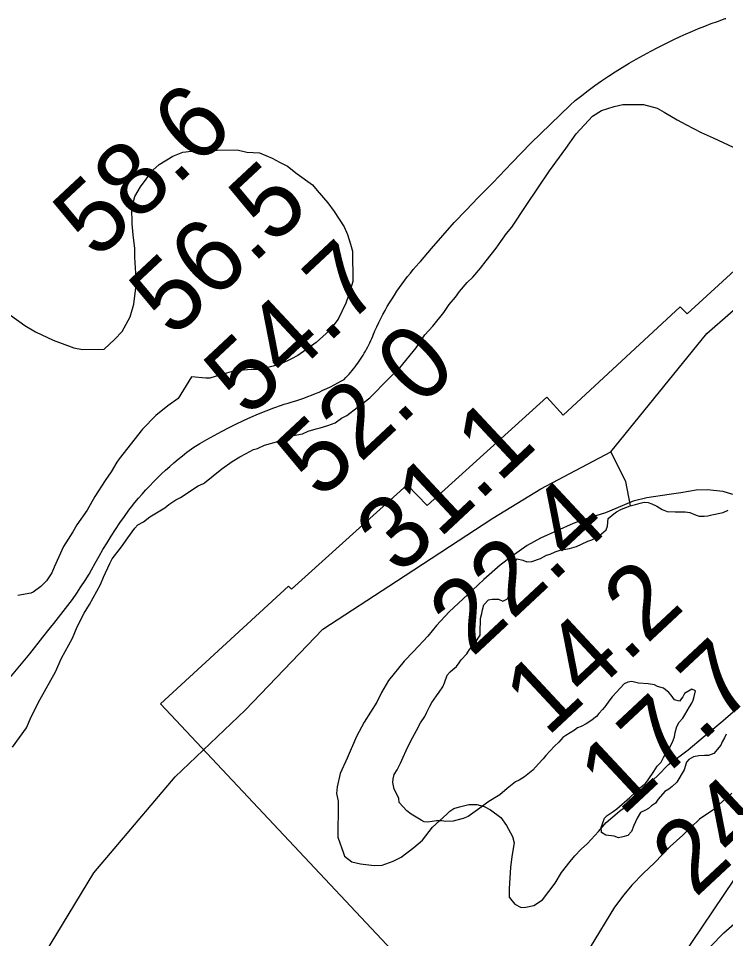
# Model space of a CAD drawing. Extents: x 3180038 to 3217926, y 922069 to 947485.
# Drawn here: x 3195297 to 3195944, y 935828 to 936670 of the extents above; entities that cross this region are included whole.
import ezdxf

# ---------------------------------------------------------------- set-up
doc = ezdxf.new("R2010")
doc.units = 0
for name, color, linetype in [('V-RIVR-RANG', 7, 'Continuous'), ('V-ROAD-CNTR', 7, 'Continuous'), ('V-RRAP-RVMT', 7, 'Continuous'), ('V-SITE-VEGE', 7, 'Continuous'), ('V-TOPO-SHOR', 7, 'Continuous')]:
    doc.layers.add(name, color=color, linetype=linetype)

msp = doc.modelspace()

# ---------------------------------------------------------------- linework, layer by layer
at = {"layer": 'V-ROAD-CNTR'}
for points in [[(3195885.81, 936645.45), (3195891.3, 936648.28), (3195896.84, 936651.01), (3195902.43, 936653.65), (3195908.05, 936656.2), (3195913.72, 936658.65), (3195919.43, 936661), (3195925.17, 936663.26), (3195930.95, 936665.41), (3195936.77, 936667.47), (3195939.1, 936668.27)], [(3195939.1, 936668.27), (3195939.84, 936668.58), (3195940.59, 936668.89), (3195941.35, 936669.18), (3195942.11, 936669.45), (3195942.87, 936669.72), (3195943.64, 936669.97), (3195944.41, 936670.21)], [(3195806.62, 936595.2), (3195812.52, 936599.83), (3195818.5, 936604.35), (3195824.56, 936608.78), (3195830.7, 936613.09), (3195836.91, 936617.3), (3195843.19, 936621.41), (3195849.54, 936625.4), (3195855.96, 936629.28), (3195862.45, 936633.05), (3195869, 936636.71), (3195875.61, 936640.26), (3195882.28, 936643.69), (3195885.81, 936645.45)], [(3195731.39, 936519.83), (3195748.57, 936538.05), (3195766.07, 936555.96), (3195783.87, 936573.57), (3195801.98, 936590.87), (3195806.62, 936595.2)], [(3195664.95, 936447.8), (3195675.09, 936459.85), (3195685.44, 936471.72), (3195695.99, 936483.41), (3195706.75, 936494.92), (3195717.71, 936506.24), (3195728.86, 936517.36), (3195731.39, 936519.83)], [(3195623.35, 936384.46), (3195625.09, 936388.21), (3195626.9, 936391.94), (3195628.77, 936395.63), (3195630.7, 936399.29), (3195632.69, 936402.92), (3195634.75, 936406.52), (3195636.86, 936410.08), (3195639.04, 936413.61), (3195641.27, 936417.1), (3195643.57, 936420.55), (3195645.92, 936423.96), (3195648.33, 936427.33), (3195650.79, 936430.67), (3195653.31, 936433.96), (3195655.89, 936437.2), (3195658.52, 936440.41), (3195661.2, 936443.56), (3195663.94, 936446.68), (3195664.95, 936447.8)], [(3195595.29, 936340.01), (3195596.79, 936341.57), (3195598.26, 936343.15), (3195599.71, 936344.76), (3195601.12, 936346.39), (3195602.51, 936348.04), (3195603.87, 936349.72), (3195605.2, 936351.43), (3195606.5, 936353.16), (3195607.78, 936354.9), (3195609.02, 936356.68), (3195610.23, 936358.47), (3195611.4, 936360.28), (3195612.55, 936362.12), (3195613.66, 936363.97), (3195614.75, 936365.84), (3195615.8, 936367.73), (3195616.81, 936369.64), (3195617.8, 936371.57), (3195618.75, 936373.51), (3195619.66, 936375.47), (3195620.54, 936377.45), (3195621.39, 936379.44), (3195622.2, 936381.44), (3195622.98, 936383.46), (3195623.35, 936384.46)], [(3195540.28, 936317.38), (3195543.93, 936318.36), (3195547.57, 936319.4), (3195551.19, 936320.51), (3195554.78, 936321.67), (3195558.36, 936322.9), (3195561.92, 936324.2), (3195565.45, 936325.55), (3195568.96, 936326.97), (3195572.44, 936328.44), (3195575.9, 936329.98), (3195579.33, 936331.58), (3195582.73, 936333.24), (3195586.1, 936334.95), (3195589.45, 936336.72), (3195592.76, 936338.56), (3195595.29, 936340.01)], [(3195456.87, 936277.41), (3195463.29, 936281.3), (3195469.77, 936285.08), (3195476.32, 936288.75), (3195482.93, 936292.3), (3195489.61, 936295.74), (3195496.34, 936299.07), (3195503.12, 936302.27), (3195509.97, 936305.36), (3195516.86, 936308.33), (3195523.81, 936311.18), (3195530.8, 936313.91), (3195537.84, 936316.51), (3195540.28, 936317.38)], [(3195400.74, 936223.36), (3195403.94, 936227.33), (3195407.21, 936231.24), (3195410.55, 936235.09), (3195413.96, 936238.88), (3195417.43, 936242.62), (3195420.97, 936246.29), (3195424.57, 936249.9), (3195428.23, 936253.45), (3195431.95, 936256.93), (3195435.74, 936260.35), (3195439.58, 936263.7), (3195443.48, 936266.98), (3195447.44, 936270.2), (3195451.45, 936273.34), (3195455.52, 936276.41), (3195456.87, 936277.41)], [(3195364.24, 936165.68), (3195367.61, 936172.01), (3195371.1, 936178.28), (3195374.69, 936184.48), (3195378.39, 936190.62), (3195382.19, 936196.7), (3195386.11, 936202.71), (3195390.12, 936208.65), (3195394.24, 936214.52), (3195398.46, 936220.32), (3195400.74, 936223.36)], [(3195325.32, 936111.42), (3195329.78, 936116.73), (3195334.14, 936122.13), (3195338.41, 936127.6), (3195342.59, 936133.15), (3195346.66, 936138.77), (3195350.64, 936144.45), (3195354.51, 936150.21), (3195358.29, 936156.03), (3195361.96, 936161.92), (3195364.24, 936165.68)], [(3195270.64, 936045.12), (3195283.28, 936059.53), (3195295.66, 936074.15), (3195307.79, 936088.99), (3195319.66, 936104.04), (3195325.32, 936111.42)]]:
    msp.add_lwpolyline(points, dxfattribs=at)
at = {"layer": 'V-RRAP-RVMT'}
for points in [[(3195908.84, 936399.84), (3196013.3, 936495.31), (3196017.73, 936490.75), (3196148.3, 936560.16), (3196304.32, 936549.69), (3196304.26, 936545.17), (3196442.92, 936519.66), (3196445.57, 936526.76), (3196593.88, 936477.55), (3196588.78, 936462.6), (3196653.71, 936455.83), (3196677.77, 936484.53)], [(3196250.22, 935845.42), (3196234.62, 935830.86), (3196243.79, 935820.81), (3196130.52, 935714.75), (3196081.83, 935765.85), (3195974.62, 935666.16), (3195940.71, 935703.04), (3195836.37, 935607.38), (3195427.21, 936043.32), (3195544.3, 936150.86), (3195547.01, 936148), (3195653.01, 936243.55), (3195671.11, 936224.69), (3195780.7, 936323.75), (3195795.65, 936307.37), (3195902.53, 936406.29), (3195908.84, 936399.84)]]:
    msp.add_lwpolyline(points, dxfattribs=at)
at = {"layer": 'V-SITE-VEGE'}
for points in [[(3195512.22, 936275.91), (3195515.86, 936276.69), (3195522.38, 936279.68), (3195535.45, 936283.49), (3195537.62, 936284.25), (3195543.42, 936287.23), (3195548.5, 936288.75), (3195557.23, 936290.32), (3195562.3, 936292.57), (3195569.56, 936294.85), (3195573.19, 936295.62), (3195580.45, 936297.9), (3195586.98, 936300.16), (3195592.76, 936304.61), (3195597.83, 936306.86), (3195607.21, 936314.26), (3195618.76, 936323.15), (3195636.03, 936340.86), (3195646.12, 936350.46), (3195661.19, 936368.86), (3195669.06, 936380.62), (3195676.25, 936388.73), (3195686.29, 936401.24), (3195691.3, 936408.59), (3195697.05, 936415.22), (3195700.63, 936420.37), (3195707.82, 936428.47), (3195712.86, 936433.64), (3195720.04, 936441.74), (3195725.06, 936448.37), (3195734.39, 936460.14), (3195738.69, 936466.02), (3195743.7, 936473.37), (3195748.72, 936479.27), (3195761.6, 936499.1), (3195783.07, 936530.71), (3195798.11, 936551.3), (3195807.42, 936564.53), (3195822.52, 936580.75), (3195830.48, 936585.95), (3195842.09, 936589.74), (3195850.09, 936591.3), (3195869.03, 936591.53), (3195881.46, 936588.05), (3195888.07, 936584.49), (3195899.82, 936577.34), (3195907.88, 936573.07), (3195921.82, 936565.96), (3195932.81, 936560.99), (3195955.54, 936550.34)], [(3195290.11, 936398.63), (3195303.34, 936389.33), (3195312.89, 936383.61), (3195329.02, 936375.8), (3195348.06, 936368.75), (3195356.09, 936367.39), (3195375.76, 936367.64), (3195385.12, 936376.5), (3195392.32, 936383.87), (3195399.44, 936397.08), (3195402.94, 936408.78), (3195404.91, 936426.3), (3195404.77, 936437.23), (3195403.86, 936451.79), (3195403.76, 936459.81), (3195402.15, 936472.18), (3195401.3, 936482.37), (3195401.12, 936496.94), (3195403.9, 936507.18), (3195408.9, 936515.99), (3195420.36, 936531.43), (3195426.13, 936536.61), (3195438.42, 936544.05), (3195447.85, 936547.81), (3195460.95, 936549.43), (3195497.38, 936549.88), (3195506.15, 936547.8), (3195517.82, 936547.22), (3195529.54, 936542.27), (3195536.14, 936538.7), (3195543.48, 936535.15), (3195552.31, 936527.98), (3195566.28, 936517.95), (3195570.72, 936512.9), (3195580.34, 936501.36), (3195586.26, 936493.42), (3195595.18, 936479.68), (3195598.19, 936472.43), (3195601.21, 936463.72), (3195602.75, 936457.18), (3195603.09, 936429.5), (3195599.59, 936417.79), (3195596.78, 936409.74), (3195589.67, 936395.08), (3195581.79, 936384.78), (3195569.54, 936373.69), (3195552.92, 936361.83), (3195547.13, 936358.84), (3195537.71, 936354.35), (3195530.45, 936352.07)], [(3195530.45, 936352.07), (3195518.1, 936349), (3195510.09, 936348.9), (3195499.89, 936348.05), (3195496.25, 936348), (3195487.53, 936345.71), (3195483.91, 936344.2), (3195480.27, 936343.43), (3195477.37, 936342.67), (3195472.29, 936341.14), (3195468.64, 936341.1), (3195455.51, 936342.39), (3195443.37, 936322.56), (3195433.98, 936315.89), (3195423.16, 936307.01), (3195410.92, 936294.47), (3195389.4, 936267.24), (3195387.25, 936264.3), (3195382.26, 936255.49), (3195376.53, 936247.4), (3195367.24, 936232.71), (3195360.11, 936220.23), (3195350.8, 936207), (3195347.23, 936200.39), (3195338.66, 936187.17), (3195330.15, 936168.12), (3195328.02, 936162.99), (3195323.01, 936155.64), (3195317.98, 936150.47)], [(3195291.88, 936003.53), (3195304.78, 936021.18), (3195309.03, 936031.44), (3195316.85, 936046.84), (3195331.11, 936072.52), (3195336.78, 936084.98), (3195346.76, 936103.32), (3195351, 936113.58), (3195357.4, 936126.05), (3195362.41, 936134.13), (3195372.38, 936152.47), (3195375.21, 936159.06), (3195380.89, 936171.52), (3195383.02, 936175.92), (3195391.63, 936186.96), (3195397.36, 936195.05), (3195403.81, 936203.88), (3195406.68, 936206.82), (3195411.75, 936209.8), (3195417.52, 936214.25), (3195431.27, 936222.43), (3195434.87, 936225.39), (3195441.38, 936229.85), (3195445.72, 936232.09), (3195461.63, 936242.49), (3195466.68, 936244.86), (3195467.53, 936245.26), (3195483.3, 936258.06), (3195492.69, 936264.74), (3195499.92, 936269.2), (3195505.71, 936272.19), (3195512.22, 936275.91)], [(3195950.72, 936234.73), (3195941.94, 936237.54), (3195927.35, 936238.81), (3195917.15, 936238.69), (3195903.33, 936236.33), (3195892.42, 936234.73), (3195872.05, 936231.57), (3195859.7, 936228.5), (3195843.76, 936221.74), (3195834.33, 936217.98), (3195817.63, 936212.67), (3195804.57, 936208.14), (3195774.86, 936194.65), (3195762.55, 936187.93), (3195748.11, 936177.55), (3195738, 936170.14), (3195722.86, 936156.83), (3195712.78, 936147.23), (3195691.16, 936127.29), (3195679.66, 936114.76), (3195671.76, 936105.18), (3195658.82, 936091.18), (3195650.18, 936082.32), (3195635.83, 936064.65), (3195629.41, 936053.64), (3195625.14, 936044.84), (3195613.71, 936026.48), (3195606.59, 936013.28), (3195598.09, 935993.49), (3195591.7, 935979.57), (3195588.94, 935967.14), (3195588.29, 935961.31), (3195589.83, 935954.04), (3195589.93, 935946.02), (3195589.44, 935927.07), (3195589.51, 935921.24), (3195594.8, 935906.73), (3195595.56, 935903.82), (3195602.18, 935898.81), (3195610.22, 935896.72), (3195622.63, 935895.42), (3195629.92, 935895.51), (3195640.07, 935899.28), (3195647.31, 935903.01), (3195658.86, 935911.9), (3195666.8, 935918.56), (3195676.12, 935930.34), (3195689.09, 935942.16), (3195691.97, 935945.11), (3195695.59, 935947.34), (3195700.67, 935948.86), (3195709.39, 935951.15), (3195716.67, 935951.25), (3195723.26, 935949.14), (3195729.12, 935946.3), (3195738.69, 935939.13), (3195743.88, 935931.91), (3195749.11, 935921.77), (3195750.63, 935915.96), (3195748.61, 935903.54), (3195747.27, 935893.33), (3195746.05, 935874.36), (3195746.15, 935866.35), (3195751.34, 935859.85), (3195757.2, 935857.01), (3195761.57, 935857.06), (3195768.84, 935858.61), (3195776.79, 935863.81), (3195788.26, 935879.26), (3195793.97, 935888.8), (3195801.86, 935899.11), (3195806.17, 935904.26), (3195811.92, 935910.16), (3195817.69, 935915.34)], [(3195317.98, 936150.47), (3195310.76, 936145.28), (3195308.58, 936144.53), (3195296.95, 936142.2)], [(3195817.69, 935915.34), (3195827.75, 935926.39), (3195834.94, 935934.5), (3195847.2, 935944.86), (3195855.15, 935950.78), (3195862.34, 935958.16), (3195868.09, 935964.79), (3195881.78, 935977.35), (3195891.85, 935987.68), (3195909.9, 936001.02), (3195923.6, 936012.85), (3195941.64, 936027.65), (3195951.01, 936035.78)], [(3195949.75, 935961.44), (3195932.45, 935945.92), (3195920.17, 935937.75), (3195905.05, 935922.98), (3195893.51, 935912.64), (3195879.12, 935897.88), (3195869.04, 935888.28), (3195858.25, 935877.22), (3195851.07, 935868.38), (3195842.46, 935857.34), (3195820.33, 935820.63)], [(3195930.36, 935821.27), (3195942.59, 935833.81), (3195951.97, 935841.95)]]:
    msp.add_lwpolyline(points, dxfattribs=at)
at = {"layer": 'V-TOPO-SHOR'}
for points in [[(3195839.19, 936273.75), (3195927.02, 936381.85), (3196035.11, 936476.43), (3196129.69, 936520.34), (3196180.36, 936537.23), (3196200.63, 936537.23), (3196238.71, 936520.49)], [(3195052.13, 935368.46), (3195133.2, 935506.96), (3195251.43, 935692.75), (3195308.85, 935794.08), (3195366.28, 935888.67), (3195440.59, 935976.49), (3195504.77, 936037.3), (3195575.71, 936111.61), (3195643.27, 936155.52), (3195731.1, 936212.95), (3195775.01, 936239.97), (3195839.19, 936273.75), (3195852.7, 936246.73), (3195856.82, 936224.45)], [(3195692.12, 936072.6), (3195694.64, 936074.62), (3195698.01, 936077.46), (3195700.55, 936080.72), (3195702.26, 936083.59), (3195707.33, 936088.88), (3195709.89, 936092.98), (3195714.97, 936099.1), (3195719.65, 936106.05), (3195719.75, 936111.43), (3195719.87, 936118.05), (3195719.93, 936121.37), (3195721.26, 936125.9), (3195721.73, 936129.2), (3195723.05, 936133.73), (3195727.28, 936138.21), (3195730.61, 936138.98), (3195736.4, 936138.87), (3195740.51, 936137.14), (3195744.69, 936139.13), (3195748.11, 936144.87), (3195749.42, 936148.57), (3195749.51, 936153.95), (3195749.69, 936163.47), (3195749.35, 936167.62), (3195749.41, 936170.93), (3195751.53, 936173.38), (3195753.64, 936175.82), (3195758.59, 936174.49), (3195762.29, 936173.18), (3195766.85, 936173.51), (3195774.77, 936176.26), (3195780.21, 936179.06), (3195783.54, 936180.24), (3195788.13, 936182.23), (3195792.72, 936183.8), (3195801.44, 936185.3), (3195807.69, 936187.25), (3195812.28, 936189.24), (3195818.13, 936192.03), (3195821.87, 936193.21), (3195827.72, 936196), (3195830.67, 936198.84), (3195834.88, 936202.49), (3195836.19, 936205.78), (3195836.73, 936212.81), (3195841.77, 936216.86), (3195844.29, 936218.88), (3195848.89, 936221.28), (3195856.82, 936224.45), (3195861.81, 936225.6), (3195865.97, 936226.77), (3195869.71, 936227.53), (3195873.44, 936227.46), (3195876.73, 936226.16), (3195881.24, 936224), (3195886.16, 936221.01), (3195890.68, 936219.27), (3195898.12, 936218.72), (3195907.24, 936218.97), (3195911.36, 936218.07), (3195917.12, 936215.89), (3195920, 936215.01), (3195924.56, 936214.93), (3195927.88, 936215.28), (3195931.62, 936216.04), (3195942.01, 936218.33), (3195946.6, 936220.32)], [(3196179.82, 936108.1), (3196045.24, 936006.89), (3195981.06, 935925.82), (3195903.37, 935810.97), (3195852.7, 935729.9), (3195771.63, 935608.3), (3195724.34, 935557.63), (3195670.29, 935506.96), (3195636.51, 935449.53), (3195602.73, 935405.62), (3195575.71, 935368.46), (3195555.44, 935344.82), (3195523.34, 935314.82)], [(3195887.3, 936057.42), (3195881.95, 936059.18), (3195879.07, 936060.47), (3195873.29, 936061.41), (3195864.61, 936061.98), (3195858.43, 936063.75), (3195854.69, 936062.99), (3195851.34, 936061.39), (3195840.36, 936049.59), (3195838.24, 936046.73), (3195833.57, 936040.6), (3195831.45, 936038.16), (3195828.07, 936034.49), (3195825.95, 936031.63), (3195820.91, 936027.58), (3195816.71, 936024.76), (3195812.12, 936022.36), (3195808.78, 936021.18), (3195805.84, 936019.16), (3195797.89, 936014.34), (3195795.37, 936012.31), (3195791.57, 936008.24), (3195787.77, 936004.59), (3195783.55, 936000.11), (3195779.75, 935996.04), (3195777.2, 935992.77), (3195772.98, 935988.29), (3195767.9, 935982.59), (3195760.34, 935976.52), (3195755.31, 935973.29), (3195751.97, 935971.7), (3195744.4, 935965.63), (3195737.68, 935959.95), (3195733.07, 935957.14), (3195726.78, 935953.11), (3195719.23, 935947.87), (3195708.74, 935940.19), (3195704.15, 935938.21), (3195698.32, 935936.66), (3195694.99, 935935.89), (3195688.36, 935935.6), (3195684.65, 935936.08), (3195679.68, 935936.17), (3195671.79, 935935.07), (3195668.48, 935935.13), (3195665.61, 935936.84), (3195656.6, 935942.39), (3195652.52, 935945.37), (3195645.61, 935952.95), (3195645.27, 935956.68), (3195642.88, 935961.69), (3195640.87, 935965.04), (3195639.74, 935971.27), (3195640.21, 935974.58), (3195641.12, 935978.7), (3195643.68, 935982.8), (3195646.69, 935988.95), (3195649.27, 935994.29), (3195651.87, 936000.45), (3195654.45, 936005.79), (3195657.88, 936011.94), (3195661.32, 936018.91), (3195665.17, 936025.88), (3195669.01, 936031.61), (3195670.74, 936035.72), (3195673.73, 936041.05), (3195675.45, 936044.33), (3195679.7, 936050.46), (3195682.25, 936053.73), (3195685.65, 936058.64), (3195686.96, 936062.34), (3195689.57, 936069.33), (3195692.12, 936072.6)], [(3195944.5, 936015.38), (3195943.2, 936012.09), (3195941.06, 936008.4), (3195939.76, 936005.52), (3195933.41, 935997.77), (3195928.41, 935995.79), (3195924.68, 935995.86), (3195919.7, 935995.54), (3195914.72, 935994.8), (3195910.54, 935992.39), (3195908.42, 935989.95), (3195906.22, 935982.95), (3195899.39, 935971.48), (3195895.17, 935967.42), (3195892.23, 935964.99), (3195888.46, 935962.99), (3195882.54, 935956.05), (3195879.99, 935952.37), (3195876.22, 935949.96), (3195873.69, 935947.52), (3195870.76, 935945.92), (3195866.17, 935943.93), (3195863.17, 935938.6), (3195860.15, 935932.03), (3195857.97, 935926.27), (3195854.59, 935922.61), (3195850.02, 935921.45), (3195846.28, 935920.69), (3195842.16, 935922.01), (3195834.72, 935922.97), (3195830.63, 935925.53), (3195830.3, 935930.09), (3195833.36, 935938.73), (3195835.89, 935941.17), (3195841.34, 935944.8), (3195844.69, 935947.22), (3195856.47, 935957.36), (3195861.95, 935962.64), (3195865.75, 935966.3), (3195870.79, 935970.35), (3195873.34, 935973.61), (3195878.45, 935981.39), (3195881.44, 935986.3), (3195885.23, 935989.96), (3195887.38, 935994.06), (3195890.37, 935998.98), (3195892.08, 936001.84), (3195895.5, 936007.99), (3195897.25, 936012.93), (3195898.15, 936017.05), (3195899.49, 936022.41), (3195901.64, 936026.51), (3195905.02, 936030.18), (3195906.73, 936033.05), (3195911, 936040.42), (3195913.13, 936043.69), (3195914.43, 936046.57), (3195915.32, 936049.87), (3195916.66, 936055.23), (3195913.37, 936056.53), (3195906.67, 936052.51), (3195904.96, 936049.64), (3195901.99, 936045.56), (3195897.46, 936046.88), (3195894.22, 936051.08), (3195892.2, 936053.61), (3195887.3, 936057.42)]]:
    msp.add_lwpolyline(points, dxfattribs=at)

# ---------------------------------------------------------------- texts
at = {"layer": 'V-RIVR-RANG'}
for s, p in [('58.6', (3195368.84, 936448.35)), ('56.5', (3195438.62, 936376.69)), ('54.7', (3195507.05, 936303.77)), ('52.0', (3195573.36, 936228.87)), ('31.1', (3195645.65, 936159.55)), ('22.4', (3195712.34, 936085.01)), ('14.2', (3195780.77, 936012.09)), ('17.7', (3195849.2, 935939.17)), ('24.6', (3195916.28, 935864.99))]:
    msp.add_text(s, height=67, rotation=43.03833, dxfattribs=at).set_placement(p)

doc.saveas('drawing.dxf')
